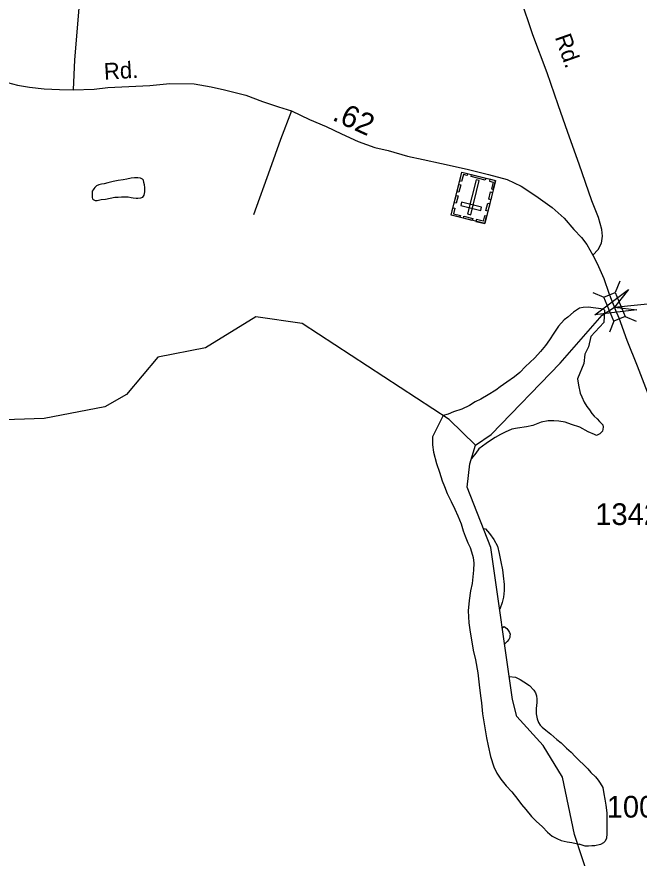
# Model space of a CAD drawing. Extents: x 2206922 to 2357709, y 510027 to 673830.
# Drawn here: x 2276077 to 2279662, y 653705 to 658548 of the extents above; entities that cross this region are included whole.
import ezdxf

# ---------------------------------------------------------------- set-up
doc = ezdxf.new("R2010")
doc.units = 0
for name, color, linetype in [('Exist Cultural Cemetery CELL', 7, 'Continuous'), ('Exist Hydrographic Creek Single Shore', 7, 'Continuous'), ('Exist Hydrographic Misc Water Feature', 7, 'Continuous'), ('Exist Road Non-System Type 51', 7, 'Continuous'), ('Exist Road Secondary Mileage Hundredths English Label', 7, 'Continuous'), ('Exist Road Secondary Structure Standard Bridge Attributed CELL', 7, 'Continuous'), ('Exist Road Secondary Structure Standard Bridge CELL', 7, 'Continuous'), ('Exist Road Secondary Type 41 Attributed', 7, 'Continuous'), ('Exist Road Secondary Type 51 Attributed', 7, 'Continuous'), ('Exist Road Secondary Type 51 Label', 7, 'Continuous'), ('Exist Road Secondary Type 51 Number Label', 7, 'Continuous')]:
    doc.layers.add(name, color=color, linetype=linetype)

msp = doc.modelspace()

# ---------------------------------------------------------------- linework, layer by layer
at = {"layer": 'Exist Cultural Cemetery CELL'}
for points in [[(2278771.6, 657358.2), (2278578.6, 657406.9), (2278640.9, 657653.8), (2278833.9, 657605.1)], [(2278673, 657645.7), (2278670.2, 657634.6), (2278648.9, 657639.9), (2278639, 657600.8), (2278628.2, 657603.5), (2278640.9, 657653.8)], [(2278673.1, 657413.3), (2278691.2, 657408.7), (2278740.8, 657605.3), (2278722.7, 657609.9)], [(2278775.4, 657608), (2278693.2, 657628.8), (2278695.9, 657639.8), (2278778.2, 657619.1)], [(2278801.9, 657613.1), (2278799.1, 657602), (2278820.4, 657596.6), (2278810.5, 657557.4), (2278821.3, 657554.7), (2278834, 657605)], [(2278634.3, 657581), (2278623.7, 657539), (2278612.6, 657541.7), (2278623.2, 657583.7)], [(2278618.1, 657517), (2278607.5, 657475), (2278596.5, 657477.8), (2278607.1, 657519.8)], [(2278816.9, 657537.3), (2278806.3, 657495.3), (2278795.2, 657498), (2278805.8, 657540)], [(2278748.7, 657434.2), (2278753.3, 657452.3), (2278639.1, 657481.1), (2278634.6, 657463)], [(2278800.4, 657472.1), (2278789.8, 657430.1), (2278778.8, 657432.9), (2278789.4, 657474.9)], [(2278589.1, 657449), (2278600.1, 657446.2), (2278592.3, 657415), (2278631.6, 657405.1), (2278628.9, 657394.3), (2278578.5, 657407)], [(2278699.8, 657376.3), (2278649.6, 657389), (2278652.4, 657400.1), (2278702.6, 657387.4)], [(2278782.2, 657400.2), (2278771.2, 657403), (2278763.3, 657371.8), (2278724, 657381.7), (2278721.3, 657370.9), (2278771.6, 657358.2)]]:
    msp.add_lwpolyline(points, close=True, dxfattribs=at)
at = {"layer": 'Exist Hydrographic Creek Single Shore'}
for points in [[(2278718.6, 656083), (2278809.4, 656143.4), (2279205.6, 656555.1), (2279447.9, 656831), (2279518.9, 656877.7), (2279765, 656902), (2279864.5, 656897.1), (2279985.6, 656837.6), (2280186.5, 656728.7), (2280253.6, 656655.1), (2280271.4, 656572.8)], [(2278718.6, 656083), (2278567.5, 656230.3), (2277720.4, 656782.1), (2277453.4, 656820.4), (2277163.5, 656642.6), (2276889.5, 656589.2), (2276708.5, 656373.2), (2276583.4, 656303.6), (2276234.4, 656235.3), (2275493.5, 656211), (2275236.4, 656157.2), (2274590.5, 655737.4), (2274133.4, 655605.7), (2273859.5, 655578.6), (2273708.3, 655643.9), (2273489.3, 655858.3), (2273180.3, 655962.9)], [(2279392.6, 653530.8), (2279332.5, 653705.9), (2279289.4, 653841.2), (2279219.5, 654170.5), (2279109.4, 654353.2), (2278957.5, 654520.3), (2278932.5, 654619.2), (2278807.6, 655494.1), (2278670.4, 655841.2), (2278686.6, 655975.4), (2278718.6, 656083)]]:
    msp.add_lwpolyline(points, dxfattribs=at)
at = {"layer": 'Exist Hydrographic Misc Water Feature'}
for points in [[(2276801, 657612.9), (2276789.1, 657618.7), (2276773.3, 657620.7), (2276755.1, 657620.6), (2276735, 657620.4), (2276711, 657614.3), (2276689.1, 657609.9), (2276661.2, 657605.6), (2276631, 657601.2), (2276601.3, 657593.1), (2276579.4, 657587.1), (2276563.4, 657584.7), (2276549.4, 657580.7), (2276535.3, 657574.7), (2276525.4, 657566.4), (2276519.5, 657558.4), (2276516, 657552.5), (2276511.5, 657544.2), (2276510.1, 657522.5), (2276510.3, 657508.3), (2276512.3, 657500.3), (2276516.4, 657496.4), (2276528.1, 657490.6), (2276540, 657490.8), (2276562.3, 657496.8), (2276588.2, 657499), (2276613.8, 657505.2), (2276642.1, 657509.5), (2276660.2, 657509.7), (2276680, 657511.9), (2276697.9, 657512.1), (2276718, 657512.3), (2276736, 657508.3), (2276746.3, 657506.4), (2276764.1, 657504.5), (2276774, 657504.6), (2276791.8, 657506.8), (2276802.3, 657510.9), (2276809.8, 657521.1), (2276811.5, 657531), (2276813.7, 657541.2), (2276813.3, 657565.2), (2276811.3, 657580.9), (2276809, 657595.1), (2276806.8, 657607.2), (2276801, 657612.9)], [(2279461.6, 656860.5), (2279456, 656864.7), (2279367.4, 656876.7), (2279339.5, 656874.4), (2279317.5, 656870.4), (2279283.5, 656847.9), (2279250.1, 656819.7), (2279230.4, 656803.6), (2279196.6, 656767.3), (2279169.1, 656726.9), (2279145.3, 656688.7), (2279121.7, 656656.5), (2279093.8, 656622.2), (2279060.2, 656585.9), (2279032.5, 656557.7), (2279007.3, 656535.5), (2278973.5, 656501.3), (2278943.5, 656474.9), (2278899.8, 656444.6), (2278860.3, 656418.2), (2278836.3, 656399.9), (2278792.4, 656371.6), (2278748.9, 656347.3), (2278716.9, 656331), (2278683.3, 656310.6), (2278639.6, 656290.4), (2278591.2, 656273.7), (2278561.7, 656261.6), (2278532.9, 656252.8)], [(2279461.6, 656860.5), (2279458.1, 656787.9), (2279382.4, 656707.9), (2279370.6, 656648.5), (2279349.2, 656605.7), (2279342.1, 656553.4), (2279307.3, 656464.3), (2279312, 656428.4), (2279322.3, 656382.6), (2279330.5, 656360.6), (2279345, 656330.9), (2279361, 656304.9), (2279374.7, 656285), (2279389.3, 656265.4), (2279403.2, 656249.5), (2279419.4, 656233.7), (2279433.8, 656217.7), (2279440, 656211.9), (2279452.1, 656200), (2279453.9, 656185.9), (2279450.2, 656163.7), (2279434.4, 656147.9), (2279416.6, 656137.6), (2279404.3, 656143.5), (2279368.2, 656159.1), (2279320.2, 656186.6), (2279272.2, 656202.3), (2279235.9, 656213.9), (2279199.6, 656221.4), (2279169.9, 656223.1), (2279137.5, 656223.1), (2279097.9, 656214.4), (2279049.7, 656196.1), (2279012.2, 656188), (2278960.1, 656181.2), (2278928.6, 656175), (2278890.6, 656156.8), (2278862.7, 656144.4), (2278832.8, 656126.2), (2278805.1, 656109.7), (2278781.1, 656091.8), (2278759.2, 656077.3), (2278737.4, 656061.1), (2278719.8, 656037), (2278695.4, 656004.9)], [(2278532.9, 656252.8), (2278471.1, 656130.8), (2278471.5, 656084.5), (2278476, 656042.9), (2278494.3, 655976.8), (2278511.1, 655927.3), (2278527.1, 655877.4), (2278539.8, 655843.5), (2278556, 655803.7), (2278578.5, 655757.7), (2278598.8, 655714.1), (2278617.3, 655676.4), (2278635.7, 655628.7), (2278648.2, 655588.7), (2278658.5, 655558.7), (2278674.7, 655521), (2278687.2, 655493.2), (2278695, 655469.2), (2278705.5, 655435.2), (2278710, 655403.3), (2278708.1, 655363.5), (2278698.9, 655285.4), (2278689.3, 655243.4), (2278681.5, 655189), (2278676.3, 655129.4), (2278681.3, 655059.3), (2278687.4, 655005.2), (2278698.1, 654949.3), (2278706.3, 654901.4), (2278719.2, 654845.9), (2278731.5, 654771.9), (2278740.3, 654702), (2278747.1, 654640.2), (2278753.2, 654598.2), (2278760, 654536.4), (2278772.7, 654454.6), (2278783, 654396.7), (2278791.6, 654350.8), (2278804.5, 654290.8), (2278824.6, 654231), (2278841, 654193.2), (2278865, 654159.6), (2278895.7, 654121.7), (2278928.1, 654086), (2278962.4, 654042.3), (2278984.5, 654014.6), (2279008.9, 653985), (2279041.5, 653945.2), (2279067.4, 653917.4), (2279103.9, 653886), (2279133.8, 653854.2), (2279160.5, 653832.4), (2279186.5, 653818.7), (2279212.8, 653807.1), (2279246.6, 653799.1), (2279274.5, 653795.3), (2279316.7, 653785.8)], [(2278764.6, 655602.8), (2278775.8, 655599.9), (2278800, 655573.9), (2278824.2, 655540.2), (2278844.7, 655500.7), (2278854.7, 655458.6), (2278865.4, 655410.7), (2278874, 655364.8), (2278878.1, 655330.9), (2278883, 655281.1), (2278883, 655245.1), (2278879.5, 655207), (2278871.5, 655177), (2278858.4, 655137.9)], [(2278873.4, 655032.9), (2278883, 655039), (2278891, 655033.3), (2278899.4, 655027.2), (2278905.4, 655019.4), (2278909.5, 655013.5), (2278915.4, 655003.7), (2278917.7, 654993.7), (2278917.5, 654985.6), (2278915.8, 654975.7), (2278911.7, 654963.7), (2278901.7, 654951.4), (2278886.9, 654938.5)], [(2278913.6, 654751.3), (2278949.5, 654745.9), (2278975.9, 654734.2), (2278997.9, 654720.3), (2279030.5, 654698.8), (2279054.7, 654672.9), (2279064.3, 654657.2), (2279070.7, 654639.2), (2279072.7, 654621.1), (2279072.9, 654601.2), (2279067.6, 654567.1), (2279067.6, 654551.3), (2279067.8, 654535), (2279073.7, 654507.3), (2279082.5, 654485.3), (2279092, 654471.3), (2279102.4, 654459.7), (2279124.6, 654441.7), (2279152.5, 654418), (2279187.1, 654388.5), (2279213.2, 654368.8), (2279243.5, 654339), (2279269.6, 654315.2), (2279293.8, 654289.3), (2279316.1, 654267.6), (2279342.3, 654241.8), (2279366.5, 654218.3), (2279382.7, 654198.4), (2279409.2, 654172.5), (2279424.8, 654154.7), (2279437.3, 654137.1), (2279451.6, 654111), (2279458, 654075.1), (2279463.9, 654045), (2279470.3, 654009.2), (2279475, 653965.5), (2279475.2, 653931.4), (2279475.6, 653895.3), (2279475.8, 653873.3), (2279476.2, 653845.3), (2279474, 653819.2), (2279466.6, 653803.3), (2279456.4, 653793.1), (2279438.7, 653783.2), (2279406.5, 653776.7), (2279388.7, 653776.5), (2279368.8, 653774.3), (2279351, 653774.1), (2279316.7, 653785.8)]]:
    msp.add_lwpolyline(points, dxfattribs=at)
at = {"layer": 'Exist Road Non-System Type 51'}
msp.add_lwpolyline([(2277658.3, 658008), (2277595.2, 657842.3), (2277533.7, 657668.7), (2277439.1, 657408.4)], dxfattribs=at)
at = {"layer": 'Exist Road Secondary Structure Standard Bridge Attributed CELL'}
msp.add_lwpolyline([(2279647.8, 656861.6), (2279405.8, 656832.2), (2279600.7, 656978.7), (2279518.9, 656877.7)], close=True, dxfattribs=at)
at = {"layer": 'Exist Road Secondary Structure Standard Bridge CELL'}
for p, q in [((2279549.8, 657025.8), (2279523.2, 656962.1)), ((2279394.3, 656961.9), (2279457.9, 656935.3)), ((2279516.5, 656796), (2279489.9, 656732.3)), ((2279580.3, 656822.2), (2279644, 656795.6))]:
    msp.add_line(p, q, dxfattribs=at)
msp.add_lwpolyline([(2279523.2, 656962.1), (2279580.6, 656822.3), (2279515.3, 656795.5), (2279457.9, 656935.3)], close=True, dxfattribs=at)
at = {"layer": 'Exist Road Secondary Type 41 Attributed'}
msp.add_lwpolyline([(2276432.9, 658597.5), (2276408, 658300.5), (2276400.2, 658127.4)], dxfattribs=at)
at = {"layer": 'Exist Road Secondary Type 51 Attributed'}
for points in [[(2279395.1, 657175.8), (2279425.2, 657209.1), (2279443.8, 657244.6), (2279450.6, 657285.2), (2279447.2, 657324), (2279426.9, 657393.3), (2279389.8, 657489.7), (2279315.4, 657701), (2279251.2, 657881.9), (2279195.5, 658040.8), (2279131.3, 658225), (2279048.5, 658444.8), (2278977.6, 658657.8)], [(2275994, 658178.6), (2276081.3, 658154.8), (2276148.7, 658142.9), (2276233.4, 658134), (2276321.5, 658130.8), (2276400.2, 658127.4)], [(2276400.2, 658127.4), (2276522, 658132.6), (2276601.2, 658141.5), (2276721, 658146.7), (2276842.9, 658153.8), (2276958.7, 658164.8), (2277098.5, 658161.8), (2277196.3, 658146), (2277273.5, 658127.1), (2277395, 658097.1), (2277492.7, 658060.8), (2277584.2, 658029.3), (2277658.3, 658008), (2277762.4, 657957.5), (2277858.6, 657916.5), (2277946.9, 657875.4), (2278043.3, 657831.2), (2278139.3, 657796.5), (2278214.9, 657779.2), (2278327.9, 657746.1), (2278418.1, 657726.8), (2278522.2, 657703.9), (2278670.4, 657671.3), (2278792.8, 657640.4), (2278900.9, 657611.4), (2278981.2, 657574.2), (2279065.7, 657517.3), (2279160.3, 657451.4), (2279229.6, 657388.8), (2279285.3, 657324.6), (2279329.3, 657277.2), (2279359.7, 657238.4), (2279395.1, 657175.8)], [(2279395.1, 657175.8), (2279420.5, 657128.5), (2279457.6, 657042.3), (2279486.4, 656957.8), (2279525.9, 656860.1)], [(2279525.9, 656860.1), (2279543.8, 656815.8), (2279591.1, 656687.3), (2279650.2, 656539.4), (2279717.8, 656363.6)]]:
    msp.add_lwpolyline(points, dxfattribs=at)

# ---------------------------------------------------------------- texts
at = {"layer": 'Exist Road Secondary Mileage Hundredths English Label'}
msp.add_text('.62', height=125, rotation=335.3631, dxfattribs=at).set_placement((2277887.9, 657956.6))
at = {"layer": 'Exist Road Secondary Type 51 Label'}
for rotation, p in [(289.4171, (2279174.9, 658431.3)), (3.3333, (2276580.8, 658186.4))]:
    msp.add_text('Rd.', height=95, rotation=rotation, dxfattribs=at).set_placement(p)
at = {"layer": 'Exist Road Secondary Type 51 Number Label'}
for s, p in [('1342', (2279409, 655622.9)), ('1001', (2279475, 653938.5))]:
    msp.add_text(s, height=125, dxfattribs=at).set_placement(p)

doc.saveas('drawing.dxf')
